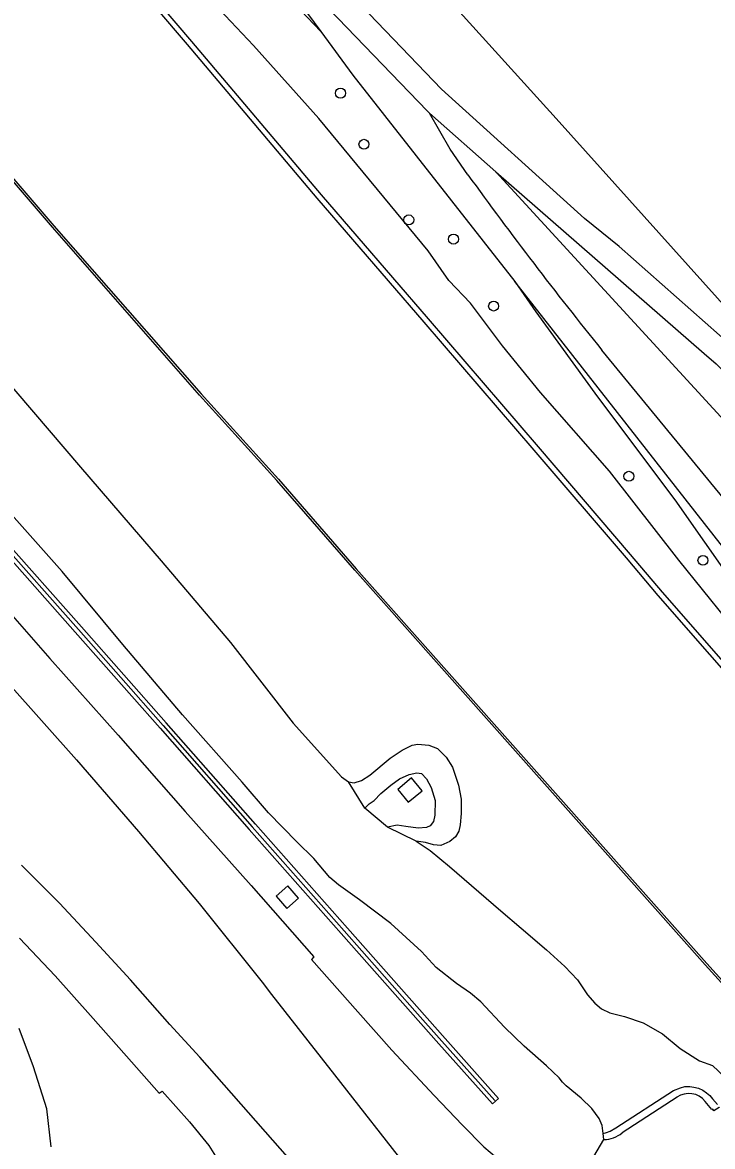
# Model space of a CAD drawing. Extents: x 157466 to 158888, y 383063 to 384677.
# Drawn here: x 157837.3 to 157904.9, y 383199.4 to 383309.5 of the extents above; entities that cross this region are included whole.
import ezdxf

# ---------------------------------------------------------------- set-up
doc = ezdxf.new("R2010")
doc.units = 0
for name, color, linetype in [('IMGEO_Berm_groen', 7, 'Continuous'), ('IMGEO_Boom', 7, 'Continuous'), ('IMGEO_Geluidsscherm', 7, 'Continuous'), ('IMGEO_Grasland_overig', 7, 'Continuous'), ('IMGEO_Groenvoorziening', 7, 'Continuous'), ('IMGEO_Hek', 7, 'Continuous'), ('IMGEO_Kademuur', 7, 'Continuous'), ('IMGEO_Muur', 7, 'Continuous'), ('IMGEO_Rijbaan_autoweg', 7, 'Continuous')]:
    doc.layers.add(name, color=color, linetype=linetype)

msp = doc.modelspace()

# ---------------------------------------------------------------- linework, layer by layer
at = {"layer": 'IMGEO_Berm_groen'}
for points in [[(157894.17, 383200.68), (157894.08, 383201.48), (157893.78, 383202.15), (157893.07, 383203.13), (157892.04, 383204.15), (157890.57, 383205.36), (157890.21, 383205.72), (157889.87, 383206.16), (157888.62, 383207.33), (157886.46, 383209.23), (157884.53, 383211.11), (157882.21, 383213.59), (157881.21, 383214.42), (157879.81, 383215.37), (157877.84, 383216.96), (157876.41, 383218.52), (157873.41, 383221.26), (157870.32, 383223.58), (157868.26, 383225.03), (157867.44, 383225.75), (157865.87, 383227.61), (157864.18, 383229.25), (157861.42, 383232.09), (157858.83, 383235.11), (157853.02, 383241.69), (157847.18, 383248.59), (157841.24, 383255.72), (157836.02, 383261.59)], [(157863.21, 383222.72), (157864.37, 383223.73), (157863.32, 383224.93), (157862.16, 383223.92), (157863.21, 383222.72)], [(157840.14, 383199.38), (157839.73, 383203.11), (157838.43, 383207.21), (157837.02, 383210.96)], [(157890.99, 383194.55), (157894.25, 383200.1)]]:
    msp.add_lwpolyline(points, dxfattribs=at)
at = {"layer": 'IMGEO_Boom'}
for centre in [(157868.47, 383302.57), (157870.77, 383297.56), (157875.15, 383290.16), (157879.53, 383288.28), (157883.46, 383281.72), (157896.7, 383265.05), (157903.95, 383256.82)]:
    msp.add_circle(centre, 0.489, dxfattribs=at)
at = {"layer": 'IMGEO_Geluidsscherm'}
msp.add_lwpolyline([(157809.03, 383288.44), (157813.18, 383283.8), (157819.5, 383276.57), (157826.51, 383268.67), (157834.87, 383259), (157842.81, 383250.05), (157851.11, 383240.64), (157859.83, 383230.72), (157868.84, 383220.54), (157875.76, 383212.7), (157878.4, 383209.72), (157883.59, 383203.94)], dxfattribs=at)
at = {"layer": 'IMGEO_Grasland_overig'}
for points in [[(157821.19, 383291.83), (157827.52, 383284.34), (157833.59, 383276.94), (157843.01, 383265.95), (157850.93, 383256.76), (157857.71, 383248.76), (157863.83, 383240.88), (157868.57, 383235.62), (157869.27, 383235.12)], [(157870.86, 383232.56), (157869.27, 383235.12)], [(157873.06, 383230.68), (157870.86, 383232.56)], [(157875.88, 383229.31), (157873.06, 383230.68)], [(157875.88, 383229.31), (157877.24, 383228.41), (157879.13, 383226.85), (157884.18, 383222.51), (157886.15, 383220.79), (157888.62, 383218.69), (157890.43, 383217.04), (157891.66, 383215.74), (157892.66, 383214.27), (157893.36, 383213.47), (157894.02, 383212.89), (157894.84, 383212.5), (157896.27, 383212.14), (157898.11, 383211.53), (157900, 383210.45), (157901.71, 383209.01), (157903.61, 383207.81), (157904.88, 383207.34), (157906.08, 383206.22), (157907.34, 383204.81)]]:
    msp.add_lwpolyline(points, dxfattribs=at)
at = {"layer": 'IMGEO_Groenvoorziening'}
for points in [[(157793.51, 383406.39), (157803.74, 383395.36), (157805.59, 383393), (157807.53, 383390.72), (157849.7, 383344.14), (157889.59, 383300.09), (157949.89, 383232.91)], [(157948.97, 383232.31), (157933.28, 383250), (157922.54, 383262.11), (157912.57, 383272.68), (157895.75, 383287.54), (157892.35, 383290.29), (157878.36, 383302.97), (157857.16, 383325.09), (157844.56, 383339.58), (157839.42, 383345.49), (157821.75, 383365.65), (157792.9, 383398.29)], [(157841.52, 383336.88), (157844.77, 383332.79), (157849.98, 383327.13), (157863.94, 383311.35), (157866.54, 383308.59)], [(157885.53, 383284.11), (157887.59, 383281.17), (157893.63, 383272.83), (157901.19, 383262.74), (157906.99, 383254.44), (157915.53, 383245.15), (157918.27, 383241.05), (157922.86, 383234.47), (157926.84, 383225.11), (157917.65, 383237.23), (157908.54, 383248.23), (157901.58, 383256.84), (157894.79, 383265.54), (157888.05, 383273.24), (157884.32, 383277.84), (157881.18, 383282), (157879.08, 383284.21), (157877.05, 383287.13), (157866.34, 383300.07), (157859.97, 383307.25), (157854.95, 383312.54), (157846.32, 383322.34), (157838.88, 383331.6), (157837.43, 383333.25)], [(157877.18, 383300.62), (157876.95, 383300.83), (157856.87, 383321.74)], [(157856.87, 383321.74), (157866.54, 383308.59)], [(157866.54, 383308.59), (157869.68, 383304.32), (157885.53, 383284.11)], [(157880.94, 383294.57), (157879.22, 383297.08), (157877.18, 383300.62)], [(157877.18, 383300.62), (157883.67, 383294.86)], [(157883.67, 383294.86), (157904.08, 383277.06), (157905.24, 383276.05), (157913.49, 383268.06), (157920.64, 383260.41), (157929.94, 383250), (157945.63, 383232.42), (157943.41, 383231.06)], [(157942.33, 383230.95), (157939.44, 383233.81), (157925.19, 383250), (157917.23, 383258.69), (157910.82, 383265.3), (157883.67, 383294.86)], [(157951.82, 383203.48), (157934.23, 383222.17), (157922.64, 383237.12), (157912.27, 383250), (157885.53, 383284.11)], [(157935.96, 383225.27), (157916.22, 383250), (157912.08, 383255.44), (157894.05, 383277.41)], [(157869.27, 383235.12), (157869.81, 383235.04), (157870.53, 383235.25), (157871.35, 383235.77), (157873.32, 383237.45), (157874.5, 383238.24), (157875.49, 383238.71), (157876.04, 383238.81), (157877.11, 383238.71), (157877.96, 383238.41), (157878.83, 383237.54), (157879.43, 383236.58), (157880.02, 383234.81), (157880.28, 383233.43), (157880.27, 383232.04), (157880.19, 383230.92), (157880.07, 383230.31), (157879.73, 383229.76), (157879.17, 383229.28), (157878.28, 383228.89), (157877.57, 383228.96), (157876.8, 383229.18), (157875.88, 383229.31)], [(157870.86, 383232.56), (157871.27, 383232.96), (157871.76, 383233.31), (157872.41, 383233.99), (157873.41, 383234.8), (157874.25, 383235.42), (157875.19, 383235.86), (157875.94, 383236.02), (157876.4, 383235.94), (157876.88, 383235.41), (157877.35, 383234.57), (157877.73, 383233.29), (157877.72, 383231.88), (157877.59, 383231.26), (157877.26, 383230.82), (157876.89, 383230.65), (157876.08, 383230.59), (157874.86, 383230.74), (157874.02, 383230.9), (157873.06, 383230.68)], [(157876.45, 383234.26), (157875.42, 383235.51), (157874.07, 383234.38), (157875.1, 383233.14), (157876.45, 383234.26)]]:
    msp.add_lwpolyline(points, dxfattribs=at)
msp.add_arc((158195.03, 383520.98), 387.18, 215.7854, 218.9817, dxfattribs=at)
at = {"layer": 'IMGEO_Hek'}
for points in [[(157889.59, 383300.09), (157849.7, 383344.14)], [(157949.89, 383232.91), (157889.59, 383300.09)]]:
    msp.add_lwpolyline(points, dxfattribs=at)
at = {"layer": 'IMGEO_Kademuur'}
for points in [[(157772.56, 383371.18), (157775.58, 383367.65), (157789.29, 383351.59), (157799.67, 383339.61), (157806.59, 383328.61), (157810.16, 383324.4), (157817.68, 383315.65), (157826.52, 383305.77), (157840.42, 383289.58), (157854.83, 383273.11), (157862.39, 383264.76), (157870.02, 383255.99), (157904.33, 383217.35), (157912.6, 383208.2), (157912.67, 383208.12), (157912.74, 383208.04), (157912.82, 383207.94), (157916.55, 383203.62), (157918.51, 383201.35), (157920.83, 383198.66)], [(157929.46, 383188.35), (157927.73, 383190.36), (157926.41, 383191.89), (157924.21, 383194.44), (157922.69, 383196.2), (157920.66, 383198.55), (157918.34, 383201.24), (157916.38, 383203.52), (157912.65, 383207.84), (157912.57, 383207.93), (157912.5, 383208.02), (157912.43, 383208.09), (157904.18, 383217.21), (157869.87, 383255.86), (157862.24, 383264.63), (157854.68, 383272.98), (157840.27, 383289.45), (157826.37, 383305.63), (157817.53, 383315.52), (157810, 383324.27), (157806.43, 383328.49), (157799.51, 383339.49), (157789.14, 383351.46), (157774.8, 383368.26)], [(157914.24, 383237.38), (157915.12, 383236.38), (157914.74, 383236.05), (157899.57, 383253.38), (157896.45, 383257.07), (157887.44, 383267.61), (157876.66, 383280.15), (157866.2, 383292.29), (157853.49, 383307.32), (157838.38, 383325.04), (157833.4, 383330.86), (157827.25, 383337.96), (157811.61, 383356.22), (157808.23, 383360.33), (157808.04, 383360.56), (157808.42, 383360.89)], [(157808.6, 383360.67), (157808.62, 383360.65), (157811.99, 383356.54), (157827.63, 383338.28), (157833.78, 383331.19), (157838.76, 383325.37), (157853.88, 383307.64), (157866.58, 383292.62), (157877.04, 383280.48), (157887.82, 383267.93), (157896.83, 383257.39), (157899.95, 383253.71), (157912.36, 383239.53)]]:
    msp.add_lwpolyline(points, dxfattribs=at)
at = {"layer": 'IMGEO_Muur'}
for points in [[(157808.74, 383288.17), (157812.88, 383283.54), (157819.2, 383276.3), (157826.21, 383268.41), (157834.57, 383258.73), (157842.51, 383249.79), (157850.81, 383240.38), (157859.54, 383230.45), (157868.54, 383220.27), (157878.1, 383209.46), (157883.34, 383203.61), (157883.95, 383204.13), (157878.7, 383209.99), (157869.14, 383220.8), (157860.14, 383230.98), (157851.41, 383240.91), (157843.11, 383250.32), (157835.18, 383259.26), (157826.81, 383268.93), (157819.8, 383276.83), (157813.48, 383284.07), (157809.33, 383288.71)], [(157894.17, 383200.68), (157894.5, 383200.78), (157894.86, 383200.93), (157895.42, 383201.26), (157901.07, 383204.92), (157901.74, 383205.16), (157902.19, 383205.28), (157902.66, 383205.31), (157903.07, 383205.24), (157903.51, 383205.12), (157903.93, 383204.93), (157904.31, 383204.69), (157904.63, 383204.4), (157904.9, 383204.08), (157905.37, 383203.54)], [(157901.41, 383204.24), (157896.05, 383200.76)], [(157905.57, 383203.26), (157905.54, 383203.24), (157905.03, 383202.91), (157904.91, 383203.09), (157904.83, 383203.04), (157904.18, 383203.82)], [(157894.25, 383200.1), (157894.17, 383200.68)]]:
    msp.add_lwpolyline(points, dxfattribs=at)
for centre, radius, start, end in [((157902.57, 383202.57), 2.04, 38.109, 124.7505), ((157894.19, 383203.04), 2.94, 271.169, 309.0792)]:
    msp.add_arc(centre, radius, start, end, dxfattribs=at)
at = {"layer": 'IMGEO_Rijbaan_autoweg'}
for points in [[(157795.98, 383290.02), (157805.09, 383279.87), (157811.62, 383272.33), (157817.16, 383266.09), (157823.76, 383258.6), (157829.85, 383251.8), (157836.04, 383244.69), (157842.62, 383237.27), (157848.71, 383230.28), (157854.64, 383223.23), (157860.81, 383215.52), (157861.72, 383214.3), (157867.89, 383206.43), (157875.28, 383196.98)], [(157806.04, 383286.96), (157809.02, 383283.1), (157813.86, 383277.27), (157820.29, 383269.73), (157826.85, 383262.25), (157833.36, 383254.79), (157840.02, 383247.2), (157846.7, 383239.7), (157853.28, 383232.23), (157859.72, 383224.97), (157865.86, 383218), (157865.62, 383217.73), (157870.16, 383212.61), (157873.5, 383208.87), (157877.64, 383204.41), (157880.42, 383201.52), (157882.51, 383199.38), (157884.35, 383197.83), (157886.94, 383196.16), (157889.3, 383195.1), (157890.99, 383194.55)], [(157868.99, 383191.92), (157854.71, 383208.17), (157851.77, 383211.37), (157847.9, 383215.75), (157844.53, 383219.43), (157840.96, 383223.26), (157837.24, 383226.98)], [(157837.05, 383219.83), (157840.54, 383216.13), (157844, 383212.26), (157847.52, 383208.25), (157850.72, 383204.65), (157851.01, 383204.83), (157853.69, 383201.82), (157855.57, 383199.51), (157856.9, 383197.42)]]:
    msp.add_lwpolyline(points, dxfattribs=at)

doc.saveas('drawing.dxf')
